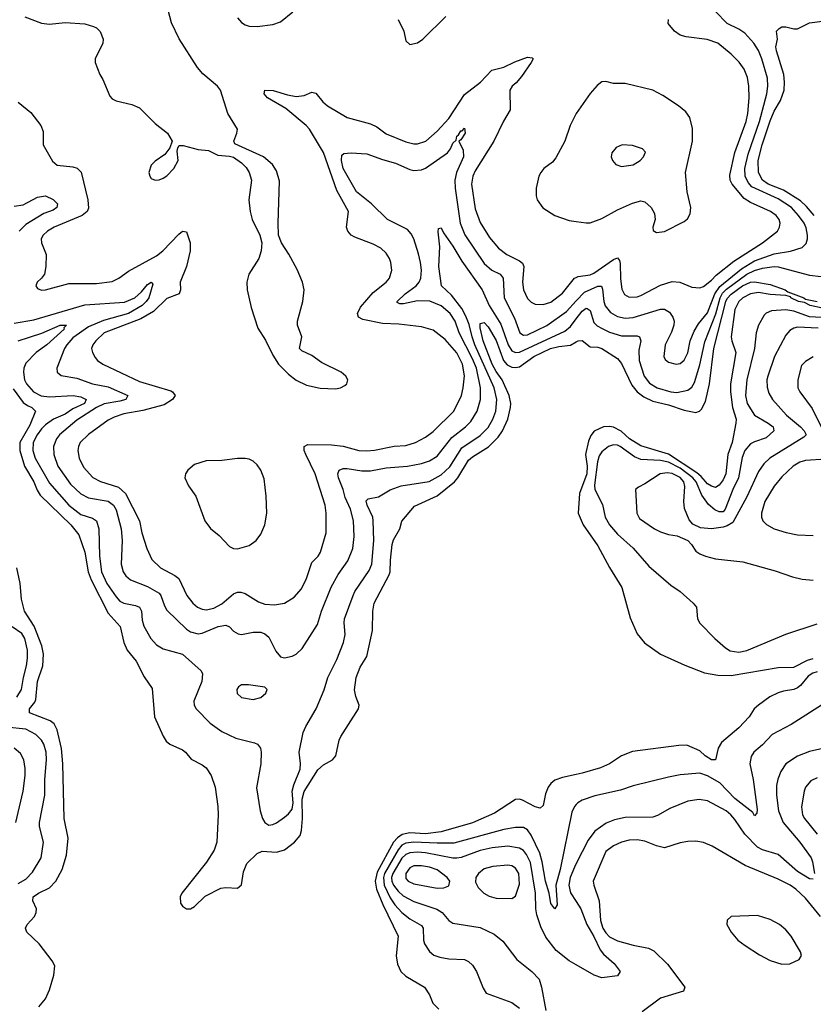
# Model space of a CAD drawing. Header units: inches. Extents: x 1173000 to 1307049, y 522583 to 678455.
# Tile 551 of 617: x 1217158 to 1221210, y 653502 to 658529. Entities that reach past the tile are written whole.
import ezdxf

# ---------------------------------------------------------------- set-up
doc = ezdxf.new("R2010")
doc.units = ezdxf.units.IN
doc.header["$MEASUREMENT"] = 0
doc.layers.add('B2615', color=7, linetype='Continuous')
doc.layers.add('B2625', color=7, linetype='Continuous')

msp = doc.modelspace()

# ---------------------------------------------------------------- linework, layer by layer
at = {"layer": 'B2615', "color": 5}
for points, elevation in [([(1217184, 658544), (1217270, 658511.1), (1217310, 658506.9), (1217390, 658514.5), (1217490, 658507.7), (1217535.3, 658495.3), (1217550, 658487.4), (1217568.5, 658468.5), (1217583.9, 658430), (1217582.2, 658410), (1217544.4, 658330), (1217544.4, 658310), (1217566.7, 658250), (1217583.2, 658223.2), (1217618.9, 658138.9), (1217630, 658125.3), (1217650, 658114.3), (1217730, 658096.9), (1217770, 658078.9), (1217850, 658000.2), (1217912.4, 657950), (1217937.3, 657910), (1217925.5, 657874.5), (1217898.9, 657841.1), (1217850, 657807.6), (1217830, 657786), (1217817.6, 657750), (1217822.4, 657730), (1217830, 657719.1), (1217850.4, 657710.4), (1217870, 657712.2), (1217890, 657720.3), (1217910, 657732.7), (1217945.1, 657770), (1217966.6, 657810), (1217962.7, 657857.3), (1217965.2, 657874.8), (1217973.2, 657886.8), (1217992.3, 657887.7), (1218070, 657866.5), (1218122.3, 657862.3), (1218170, 657838), (1218230, 657833), (1218250, 657827), (1218290, 657799.3), (1218314.1, 657774.1), (1218330.4, 657750), (1218341.3, 657710), (1218328.1, 657610), (1218335.2, 657550), (1218345.2, 657510), (1218384.6, 657430), (1218394.9, 657390), (1218391.6, 657350), (1218379.6, 657310), (1218328, 657230), (1218317.8, 657190), (1218319.8, 657150), (1218340.1, 657060.1), (1218373.8, 656953.8), (1218412.9, 656892.9), (1218450, 656816.4), (1218479.6, 656770), (1218530, 656719.5), (1218570, 656688.9), (1218623.1, 656663.1), (1218692.4, 656647.6), (1218770, 656645.3), (1218795.3, 656650), (1218818, 656662), (1218829, 656670), (1218833.2, 656690), (1218822.7, 656710), (1218799.3, 656730), (1218699.8, 656779.8), (1218650, 656815.4), (1218598.7, 656838.7), (1218586, 656850), (1218598.7, 656910), (1218575.8, 656970), (1218576.2, 656990), (1218604.4, 657090), (1218609.8, 657150), (1218601.8, 657190), (1218574.7, 657254.7), (1218532.9, 657332.9), (1218495.4, 657390), (1218479.7, 657430), (1218477.3, 657490), (1218484.4, 657704.4), (1218470, 657757.2), (1218449.4, 657790), (1218402.7, 657830), (1218256.2, 657896.2), (1218251.6, 657910), (1218267.4, 657950), (1218269.8, 657970), (1218221.6, 658050), (1218182.7, 658170), (1218168.2, 658190), (1218092.9, 658252.9), (1218065.8, 658285.8), (1217972.5, 658432.5), (1217933.5, 658513.5), (1217907.1, 658610)], 1120), ([(1218270, 658539.5), (1218290, 658515.6), (1218310, 658502.4), (1218330, 658496.5), (1218370, 658494.4), (1218450, 658505.5), (1218490, 658518.9), (1218552.6, 658570)], 1120), ([(1219090.4, 658530), (1219119.1, 658470), (1219130, 658421), (1219150, 658402), (1219190, 658410.5), (1219217, 658430), (1219334.6, 658545.4)], 1120), ([(1217150, 658108.8), (1217215.6, 658055.6), (1217267, 657990), (1217278, 657958), (1217278.2, 657890), (1217326.4, 657806.4), (1217350, 657787), (1217430, 657778.7), (1217452, 657772), (1217471.6, 657751.6), (1217506.1, 657610), (1217510, 657567.8), (1217502.2, 657550), (1217478, 657530), (1217334, 657470), (1217299.7, 657450), (1217277.6, 657430), (1217268.3, 657410), (1217269.2, 657390), (1217292.6, 657330), (1217291.1, 657268.9), (1217284.6, 657230), (1217270.2, 657209.8), (1217248.2, 657190), (1217240.5, 657170), (1217250, 657157.3), (1217269.2, 657149.2), (1217290, 657150.3), (1217410, 657181.8), (1217550, 657182.8), (1217630, 657193), (1217663.9, 657210), (1217714.5, 657245.5), (1217856.7, 657323.3), (1217889.1, 657350), (1217970, 657434.4), (1217990, 657448.9), (1218010, 657446.4), (1218028.5, 657390), (1218029.3, 657350), (1218010.7, 657270), (1217978.4, 657190), (1217979, 657150), (1217972.4, 657130), (1217910, 657106.3), (1217840.6, 657039.4), (1217777.3, 657002.7), (1217589.4, 656930), (1217546.4, 656890), (1217531.8, 656870), (1217525.4, 656850), (1217529.2, 656830), (1217543.8, 656803.8), (1217554.7, 656790), (1217582.3, 656770), (1217770, 656682.3), (1217930, 656634), (1217938, 656630), (1217952, 656610), (1217937.6, 656590), (1217896.7, 656563.3), (1217786.4, 656533.6), (1217690, 656517.1), (1217639.8, 656500.2), (1217610, 656484.1), (1217510, 656411.2), (1217467.8, 656370), (1217458.3, 656350), (1217455.1, 656330), (1217461.7, 656290), (1217484.1, 656244.1), (1217532.5, 656192.5), (1217571.3, 656171.3), (1217662.5, 656142.5), (1217698.3, 656110), (1217770.1, 655970.1), (1217782.5, 655910), (1217806.7, 655830), (1217833.4, 655773.4), (1217877.7, 655730), (1217951.1, 655691.1), (1217970, 655675.8), (1218012.3, 655590), (1218043, 655550), (1218066.2, 655530), (1218090, 655519.2), (1218110, 655516.8), (1218150, 655523.9), (1218190, 655546.9), (1218250, 655598.4), (1218270, 655606.1), (1218287, 655607), (1218310, 655600.2), (1218377.2, 655557.2), (1218410, 655544.7), (1218458.6, 655541.4), (1218510, 655550.2), (1218559.2, 655580.8), (1218596.2, 655623.8), (1218623.1, 655676.9), (1218650, 655758.7), (1218682.6, 655790), (1218694.8, 655810), (1218723.4, 655910), (1218722.9, 656010), (1218717.3, 656050), (1218666.8, 656210), (1218618.4, 656310), (1218610.7, 656330), (1218610, 656350.3), (1218630, 656360.6), (1218750, 656358.9), (1218810, 656352.2), (1218890, 656330.1), (1218930, 656327.5), (1218970, 656330.7), (1219070, 656352.3), (1219130, 656355.9), (1219179.7, 656370), (1219230, 656397.1), (1219270, 656426.3), (1219374.1, 656530), (1219413.3, 656610), (1219422.7, 656650), (1219428.6, 656711.4), (1219419.4, 656770), (1219390, 656827.9), (1219330, 656896.8), (1219270, 656944.4), (1219210, 656961.4), (1219094.7, 656974.7), (1219010, 656977.9), (1218910, 656998.4), (1218888.2, 657010), (1218883.4, 657030), (1218898.4, 657061.6), (1218963.7, 657136.3), (1219029.8, 657190), (1219046.4, 657210), (1219057.8, 657250), (1219053.6, 657290), (1219046.6, 657310), (1219030, 657336.9), (1219002.1, 657362.1), (1218963.1, 657383.1), (1218870, 657418.6), (1218851.1, 657430), (1218834, 657450), (1218826.2, 657470), (1218836.2, 657550), (1218776.7, 657656.7), (1218710, 657850.5), (1218638.1, 657970), (1218621.6, 657990), (1218516.8, 658076.8), (1218423.1, 658130), (1218407.1, 658150), (1218409.2, 658170), (1218451.5, 658168.5), (1218525.2, 658145.2), (1218570, 658137.2), (1218610, 658141.6), (1218650, 658159.7), (1218670, 658154.9), (1218705.8, 658110), (1218730, 658090.2), (1218830, 658030.3), (1218950, 657998), (1218981.5, 657981.5), (1219030, 657947), (1219130, 657906.2), (1219170, 657895.6), (1219190, 657896.3), (1219231.1, 657910), (1219290, 657959.7), (1219350, 658024.8), (1219430, 658147), (1219511.4, 658210), (1219568.4, 658271.6), (1219630, 658287.5), (1219685.5, 658314.5), (1219750, 658337.7), (1219775.4, 658335.4), (1219779.7, 658330), (1219770.1, 658310), (1219720, 658240), (1219693.5, 658206.5), (1219673, 658190), (1219660.9, 658170), (1219662, 658070), (1219628, 658012), (1219579.3, 657910), (1219482.9, 657757.1), (1219472.3, 657730), (1219465.4, 657690), (1219483.6, 657563.6), (1219510, 657493.8), (1219557.1, 657417.1), (1219603, 657363), (1219645.2, 657330), (1219710, 657298.9), (1219725.5, 657285.5), (1219732.3, 657270), (1219725.4, 657190), (1219730.1, 657150), (1219750, 657105.5), (1219770, 657087.2), (1219790, 657077.1), (1219830, 657074.6), (1219870, 657087.3), (1219930, 657133.7), (1219990.6, 657209.4), (1220000, 657213.5)], 1080), ([(1220000, 658050), (1219996, 658044), (1219969.2, 657990), (1219941.6, 657910), (1219896.2, 657823.8), (1219878, 657802), (1219834.4, 657770), (1219818.7, 657750), (1219808.9, 657730), (1219794.6, 657670), (1219794.6, 657630), (1219800.3, 657610), (1219829.2, 657569.2), (1219890, 657528.9), (1219963.7, 657503.7), (1220000, 657498.6)], 1120), ([(1217130, 656979.7), (1217230, 656996.4), (1217490, 657073.2), (1217692.6, 657087.4), (1217746.2, 657110), (1217779.6, 657140.4), (1217810, 657176.9), (1217829.7, 657190), (1217838.5, 657178.5), (1217816.8, 657110), (1217804.8, 657090), (1217783, 657070), (1217714.2, 657030), (1217585.7, 656994.3), (1217510, 656960.4), (1217430, 656904.4), (1217398.6, 656870), (1217386.8, 656850), (1217348, 656750), (1217350.3, 656730), (1217370, 656712.9), (1217450, 656698.7), (1217530.1, 656670.1), (1217610, 656655.6), (1217710.2, 656610), (1217699.7, 656590), (1217670, 656580.8), (1217590, 656568.3), (1217550.7, 656550), (1217450, 656484.6), (1217361.7, 656410), (1217345.9, 656390), (1217330.7, 656350), (1217332.3, 656310), (1217353.5, 656250), (1217417.4, 656157.4), (1217470, 656107.8), (1217510, 656087.7), (1217610, 656070.5), (1217637.1, 656050), (1217650, 656026.3), (1217676.8, 655930), (1217682.2, 655870), (1217676.3, 655750), (1217687, 655710), (1217700.7, 655690), (1217724.6, 655670), (1217810, 655635.3), (1217870, 655600.5), (1217879.2, 655590), (1217897, 655537), (1217910, 655513.8), (1218010, 655418), (1218030, 655403.5), (1218070, 655394.4), (1218090, 655397), (1218171.1, 655431.1), (1218210, 655438.2), (1218229.3, 655429.3), (1218250, 655407.6), (1218273, 655393), (1218290, 655390.2), (1218350, 655402), (1218390, 655402), (1218410, 655394.3), (1218430, 655375.8), (1218465.9, 655305.9), (1218490, 655276.3), (1218510.4, 655270.4), (1218550, 655279.5), (1218570, 655290.3), (1218600.8, 655319.2), (1218677.9, 655442.1), (1218698.3, 655510), (1218748.2, 655631.8), (1218784, 655696), (1218833.8, 655766.2), (1218859.5, 655830), (1218866.4, 655890), (1218861.8, 655970), (1218847.7, 656030), (1218819.5, 656090), (1218809.8, 656130.2), (1218786.2, 656190), (1218782.2, 656210), (1218788.6, 656230), (1218810, 656237.7), (1218830, 656238.1), (1218905.8, 656225.8), (1218950, 656226.5), (1219030, 656241.3), (1219138, 656250), (1219210, 656263.3), (1219250, 656276.8), (1219290, 656301.2), (1219364.1, 656395.9), (1219434.1, 656450), (1219461.9, 656478.1), (1219493.7, 656530), (1219511.7, 656590), (1219510.7, 656650), (1219489.7, 656750), (1219470, 656797.5), (1219401.8, 656930), (1219381.3, 656990), (1219355.9, 657030), (1219310, 657067.8), (1219251.5, 657091.5), (1219190, 657093.4), (1219118, 657078), (1219099.1, 657079.1), (1219085.9, 657085.9), (1219085.1, 657090), (1219125.6, 657130), (1219182.1, 657170), (1219198.1, 657190), (1219206.9, 657210), (1219209.9, 657250), (1219204.5, 657290), (1219194.7, 657334.7), (1219169.9, 657410), (1219156.7, 657436.7), (1219137.8, 657457.8), (1219035.4, 657510), (1218954.6, 657590), (1218877.3, 657650), (1218810.4, 657770), (1218801, 657810), (1218802.6, 657837.4), (1218813.8, 657846.2), (1218850, 657849.4), (1218930, 657845.2), (1219010, 657815.1), (1219076.8, 657796.8), (1219150, 657764.5), (1219170, 657759.9), (1219210, 657762.9), (1219230, 657771.4), (1219342.7, 657850), (1219357.4, 657870), (1219370, 657898.7), (1219386.4, 657913.6), (1219390, 657934.6), (1219398.8, 657941.2), (1219410, 657961.1), (1219417.7, 657962.3), (1219430, 657975.5), (1219433.2, 657950), (1219410, 657916.2), (1219400.7, 657910), (1219422.8, 657862.8), (1219423.6, 657830), (1219388.2, 657750), (1219380.1, 657710), (1219381.1, 657670), (1219407.8, 657490), (1219431.1, 657431.1), (1219530, 657283.8), (1219568.1, 657250), (1219611.3, 657230), (1219627.3, 657210), (1219632.2, 657110), (1219684.6, 657004.6), (1219712.3, 656930), (1219730, 656919.2), (1219750, 656920.1), (1219850, 656968.8), (1219950, 657040.1), (1220000, 657094)], 1060), ([(1217130, 657577.2), (1217175.6, 657584.4), (1217250, 657623.2), (1217290, 657629.2), (1217330, 657611.5), (1217351.2, 657590), (1217347.5, 657570), (1217330, 657556.3), (1217280.8, 657539.2), (1217190, 657483.5), (1217155.2, 657450)], 1060), ([(1217149.8, 656890), (1217272, 656928), (1217364.2, 656970), (1217396.4, 656970), (1217384.2, 656955.8), (1217384.7, 656950), (1217296.8, 656870), (1217242.5, 656830), (1217190, 656775.8), (1217179.3, 656750), (1217177.1, 656730), (1217183.6, 656690), (1217192.6, 656670), (1217228.9, 656630), (1217268.1, 656608.1), (1217310, 656604.2), (1217431, 656610), (1217470, 656603.1), (1217498.5, 656590), (1217488.6, 656570), (1217430, 656543.1), (1217390, 656515.5), (1217330.9, 656489.1), (1217290, 656461.1), (1217270, 656440.9), (1217247.1, 656410), (1217226.6, 656370), (1217225.6, 656330), (1217236.8, 656290), (1217310, 656162.6), (1217409.1, 656050), (1217470, 656002.7), (1217530, 655983.5), (1217550.2, 655970), (1217563, 655930), (1217565.8, 655790), (1217575.9, 655710), (1217603.4, 655650), (1217650, 655582), (1217670, 655561.2), (1217689.7, 655549.7), (1217750, 655538), (1217770, 655529), (1217779.5, 655510), (1217783.4, 655463.4), (1217792, 655432), (1217828, 655370), (1217856.8, 655336.8), (1217890, 655317.3), (1217990, 655289.1), (1218084.9, 655204.9), (1218091.3, 655190), (1218087.7, 655150), (1218047.9, 655050), (1218049.1, 655030), (1218059.1, 655010), (1218130, 654936.9), (1218190, 654894.7), (1218260.9, 654860.9), (1218357.5, 654837.5), (1218372.2, 654830), (1218387.4, 654810), (1218391.3, 654790), (1218389.3, 654730), (1218367.1, 654607.1), (1218386, 654490), (1218398.7, 654450), (1218410, 654430.3), (1218430, 654417.3), (1218450, 654420.2), (1218470, 654429.2), (1218510, 654457.8), (1218530, 654474), (1218550, 654498.9), (1218554.2, 654530), (1218549.9, 654590), (1218557.2, 654622.8), (1218590, 654702.8), (1218591.6, 654731.6), (1218584.4, 654790), (1218606, 654890), (1218618.9, 654921.1), (1218672.5, 655010), (1218712.2, 655107.8), (1218730.8, 655170), (1218777.7, 655262.3), (1218812, 655350), (1218819.5, 655390), (1218814, 655450), (1218816.2, 655470), (1218861.4, 655590), (1218870, 655610.2), (1218942.4, 655717.6), (1218956.4, 655750), (1218966.9, 655870), (1218963.6, 655970), (1218960.7, 655990), (1218932.8, 656050), (1218927.3, 656072.7), (1218936.8, 656083.2), (1218990, 656093.2), (1219050, 656128.7), (1219106.3, 656150), (1219248, 656172), (1219310, 656206.1), (1219354.3, 656245.7), (1219416, 656344), (1219510, 656407), (1219550, 656446.8), (1219574.6, 656490), (1219588.7, 656530), (1219594.1, 656590), (1219581.4, 656650), (1219482.2, 656870), (1219467.6, 656910), (1219453, 656973), (1219436.1, 657016.1), (1219415.2, 657055.2), (1219362.2, 657122.2), (1219311, 657171), (1219298.3, 657270), (1219303.2, 657370), (1219294.5, 657445.5), (1219296.4, 657463.6), (1219310, 657467.3), (1219321.7, 657441.7), (1219370, 657373.2), (1219416.2, 657296.2), (1219519.2, 657150), (1219555.1, 657070), (1219615.2, 656975.2), (1219652.8, 656870), (1219670, 656839.1), (1219690, 656829.7), (1219710, 656832), (1219941.5, 656938.5), (1219970, 656962.4), (1220000, 657001.6)], 1040), ([(1217124.6, 656644.6), (1217175.6, 656575.6), (1217198.7, 656558.7), (1217220.3, 656550), (1217238.6, 656530), (1217210, 656459.3), (1217159.6, 656370), (1217158.8, 656330), (1217182.4, 656250), (1217229.7, 656170), (1217246.8, 656126.8), (1217262.3, 656102.3), (1217419.1, 655950), (1217459.6, 655899.6), (1217490.6, 655810.6), (1217507.5, 655710), (1217522.6, 655670), (1217610, 655498.9), (1217671, 655431), (1217690.6, 655350), (1217707, 655310), (1217753.3, 655253.3), (1217794.1, 655174.1), (1217835.2, 655115.2), (1217846.8, 654970), (1217890, 654870.4), (1217906.3, 654846.3), (1217924.4, 654830), (1217990, 654801.1), (1218004.4, 654790), (1218033.3, 654753.3), (1218090, 654724.9), (1218110, 654710.3), (1218135.2, 654670), (1218156.1, 654610), (1218170, 654512), (1218172, 654470), (1218165.4, 654330), (1218150.8, 654289.2), (1218112, 654228), (1217985.5, 654070), (1217977.4, 654050), (1217979, 654019), (1217990, 654003), (1218010, 653989.1), (1218030, 653989.1), (1218050, 654000.9), (1218105.9, 654054.1), (1218185, 654095), (1218210, 654099.3), (1218270, 654095.5), (1218290, 654112), (1218301.6, 654178.4), (1218318.3, 654221.7), (1218370, 654272.8), (1218396.3, 654283.7), (1218470, 654278.6), (1218510, 654290.1), (1218560.5, 654330), (1218590, 654364.3), (1218596.7, 654390), (1218601.7, 654450), (1218601.2, 654550), (1218610.6, 654589.4), (1218681.2, 654698.8), (1218710, 654724.2), (1218755.2, 654750), (1218772.2, 654770), (1218789, 654850), (1218797.7, 654870), (1218888.5, 655011.5), (1218890.8, 655030), (1218874.3, 655074.3), (1218867.8, 655107.8), (1218876.3, 655170), (1218896.9, 655223.1), (1218930, 655277.7), (1218959.5, 655410), (1218961.5, 655510), (1218968.3, 655550), (1219045.2, 655694.8), (1219049.9, 655710.1), (1219050.9, 655770), (1219059.3, 655850), (1219067, 655873), (1219099.8, 655930), (1219110, 655968.4), (1219174.2, 656045.8), (1219290, 656098.3), (1219378.1, 656170), (1219395.2, 656190), (1219450, 656279.6), (1219470, 656297.4), (1219551.1, 656348.9), (1219601.7, 656398.3), (1219623.3, 656430), (1219650.3, 656490), (1219664.3, 656550), (1219665, 656570), (1219656.5, 656610), (1219621.2, 656690), (1219590, 656733.2), (1219570, 656770.6), (1219524.6, 656890), (1219510, 656956), (1219510, 656978.4), (1219530, 656983.2), (1219550, 656960.5), (1219591.5, 656891.5), (1219628.5, 656788.5), (1219646.9, 656766.9), (1219670, 656755.2), (1219690, 656752.7), (1219710, 656757.1), (1219782.6, 656810), (1219867.4, 656850), (1219910, 656861.1), (1219970, 656866.8), (1220000, 656884.3)], 1020), ([(1217256.2, 653490), (1217290, 653530.4), (1217310, 653576.3), (1217332.9, 653650), (1217338, 653698), (1217324.2, 653724.2), (1217258.2, 653810), (1217194.8, 653870), (1217187.6, 653890), (1217196.4, 653910), (1217234.5, 653950), (1217243.2, 653970), (1217244.5, 653990), (1217225.3, 654030), (1217226.4, 654050), (1217254.3, 654070), (1217310, 654097), (1217342.1, 654130), (1217375.9, 654190), (1217396.8, 654263.2), (1217405.2, 654350), (1217385.9, 654450), (1217377.7, 654730), (1217371, 654809), (1217350, 654902.7), (1217334.2, 654934.2), (1217313.8, 654950), (1217208.4, 654990), (1217208.9, 655010), (1217235.4, 655044.6), (1217241, 655059), (1217249.9, 655150), (1217276.2, 655230), (1217279.3, 655290), (1217272, 655332), (1217232.4, 655432.4), (1217183.6, 655510), (1217167.8, 655570), (1217161.1, 655650), (1217143, 655730)], 1020), ([(1217144.5, 655070), (1217167.9, 655110), (1217177.3, 655170), (1217192.9, 655230), (1217198.2, 655270), (1217197.3, 655310), (1217183.7, 655370), (1217170, 655394.9), (1217119.4, 655430)], 1040), ([(1217150, 654118.8), (1217190, 654141.5), (1217222.9, 654177.1), (1217267.7, 654250), (1217279.5, 654330), (1217259.2, 654410), (1217259.2, 654430), (1217286.9, 654570), (1217286.1, 654650), (1217295.2, 654750), (1217293.6, 654790), (1217282.1, 654830), (1217269.9, 654850), (1217240.2, 654880.2), (1217190, 654906.9), (1217090, 654916.8)], 1040), ([(1217138.3, 654430), (1217176.5, 654590), (1217186.9, 654670), (1217186.9, 654706.9), (1217179.5, 654750), (1217162.1, 654782.1), (1217129.9, 654809.9)], 1060), ([(1220000, 654676.1), (1219930, 654660.8), (1219890, 654646.5), (1219870.1, 654629.9), (1219856.8, 654610), (1219843.4, 654576.6), (1219830, 654517.2), (1219816.2, 654503.8), (1219790, 654509.8), (1219725, 654545), (1219710, 654549.9), (1219690, 654548.4), (1219581.9, 654478.1), (1219470, 654427.8), (1219310, 654382), (1219230, 654372.4), (1219150, 654377.8), (1219111.5, 654368.5), (1219087.1, 654352.9), (1219066.4, 654330), (1218983.8, 654176.2), (1218973.4, 654130), (1218979.2, 654090), (1219011.8, 654011.8), (1219090.1, 653850), (1219080.1, 653750), (1219087.7, 653707.7), (1219103.8, 653670), (1219130, 653645.6), (1219225.5, 653590), (1219251, 653551), (1219267.7, 653507.7), (1219298.1, 653478.1)], 1020), ([(1220000, 654522.8), (1219990, 654512.8), (1219976.3, 654483.7), (1219917.9, 654190), (1219894.9, 654110), (1219901.5, 654010), (1219890, 653989.4), (1219870, 654017), (1219861.9, 654070), (1219842.4, 654130), (1219826.2, 654230), (1219813.3, 654273.3), (1219770, 654365.8), (1219750, 654392.3), (1219730, 654404.1), (1219690, 654404.7), (1219630, 654395), (1219374.4, 654325.6), (1219290, 654324.4), (1219170, 654330.7), (1219130, 654324.8), (1219110, 654313.8), (1219090.1, 654290), (1219020.2, 654170), (1219015.2, 654150), (1219019.2, 654110), (1219050, 654046.2), (1219073.3, 654010), (1219110, 653971), (1219150, 653937.9), (1219210, 653903.9), (1219218.3, 653890), (1219219.1, 653830), (1219224.3, 653810), (1219251, 653771), (1219273.1, 653753.1), (1219302.6, 653742.6), (1219350, 653734.2), (1219430, 653730.2), (1219450, 653720.9), (1219470, 653702), (1219490, 653670.4), (1219523.9, 653583.9), (1219539.2, 653559.2), (1219670, 653510.7), (1219710, 653482.6)], 1040), ([(1220000, 653703.2), (1219964.1, 653724.1), (1219897.1, 653777.1), (1219844.2, 653844.2), (1219818.1, 653898.1), (1219798.1, 653958.1), (1219793.1, 653990), (1219791.3, 654070), (1219765.6, 654225.6), (1219746.5, 654266.5), (1219730, 654286.6), (1219710, 654299.4), (1219650, 654309.9), (1219570, 654300.3), (1219510, 654287.9), (1219411.8, 654251.8), (1219390, 654248.2), (1219370, 654248.3), (1219230, 654275.6), (1219190, 654279.3), (1219150, 654276), (1219130, 654267), (1219110, 654247.5), (1219063, 654170), (1219057.2, 654150), (1219058.3, 654130), (1219066.3, 654110), (1219090, 654078.9), (1219115.2, 654055.2), (1219170, 654026.4), (1219287.9, 653987.9), (1219314.4, 653970), (1219350, 653930.3), (1219370, 653916.9), (1219510, 653893.5), (1219580.6, 653860.6), (1219624.2, 653824.2), (1219697.1, 653730), (1219772.7, 653670), (1219810.2, 653630.2), (1219822, 653590), (1219844.5, 653470)], 1060), ([(1220000, 654221.4), (1219990, 654201.8), (1219968.1, 654150), (1219961, 654110), (1219970.9, 654070.9), (1220000, 654026.3)], 1060)]:
    msp.add_lwpolyline(points, dxfattribs=dict(at, elevation=elevation))
for points, elevation in [([(1218269.7, 656289.7), (1218190, 656278.2), (1218110, 656276.4), (1218050, 656258.9), (1218016.4, 656230), (1218004.9, 656210), (1218002, 656190), (1218020.3, 656150), (1218056.8, 656096.8), (1218103.6, 655970), (1218132.2, 655932.2), (1218175.9, 655895.9), (1218230, 655840.2), (1218250, 655830.2), (1218270, 655827.3), (1218330, 655844), (1218365.6, 655870), (1218390, 655903), (1218410, 655950.7), (1218420.7, 656010), (1218416.6, 656096.6), (1218405.7, 656185.7), (1218390, 656229.4), (1218370, 656256.9), (1218350, 656274.7), (1218330, 656285.1), (1218310, 656288.3)], 1120), ([(1218290, 655133), (1218276.1, 655123.9), (1218266.7, 655110), (1218269, 655089), (1218290, 655068.5), (1218350, 655058.4), (1218390, 655068.4), (1218415.1, 655090), (1218422, 655110), (1218410, 655122), (1218327.1, 655132.9)], 1060), ([(1219210, 654209.3), (1219170, 654209.1), (1219150, 654199.1), (1219129.6, 654170), (1219130, 654145.2), (1219142.2, 654130), (1219170, 654116.8), (1219290, 654095.7), (1219323.2, 654096.8), (1219350, 654107.2), (1219353.7, 654130), (1219340.9, 654150), (1219290, 654188.2), (1219250, 654201.6)], 1080), ([(1219650, 654212.5), (1219573.6, 654206.4), (1219530, 654193.7), (1219500.2, 654170), (1219487.7, 654150), (1219485.2, 654125.2), (1219498.6, 654098.6), (1219528.5, 654070), (1219554.8, 654054.8), (1219590, 654043.5), (1219670, 654042.4), (1219690, 654054), (1219710, 654116), (1219706.7, 654170), (1219690, 654197.3), (1219670, 654208.3)], 1080)]:
    msp.add_lwpolyline(points, close=True, dxfattribs=dict(at, elevation=elevation))
at = {"layer": 'B2625', "color": 5}
for points, elevation in [([(1220000, 657094), (1220041.4, 657138.6), (1220110, 657169), (1220128.5, 657168.5), (1220133.7, 657153.7), (1220139.7, 657090), (1220147.7, 657067.7), (1220174.6, 657034.6), (1220210, 657013.4), (1220250, 657005.3), (1220290, 657009.6), (1220430, 657051.3), (1220450.7, 657050.7), (1220475.7, 657035.7), (1220493.5, 657010), (1220499, 656990), (1220498.2, 656970), (1220486.7, 656933.3), (1220453.6, 656870), (1220446, 656810), (1220454.2, 656794.2), (1220470, 656780.3), (1220510, 656770.3), (1220530, 656774.6), (1220550, 656791.6), (1220570, 656828.8), (1220581.3, 656890), (1220601, 656939), (1220623.4, 656976.6), (1220670, 657032.9), (1220706.8, 657130), (1220732.1, 657167.9), (1220842.5, 657257.5), (1220910, 657297.5), (1221010, 657334.2), (1221093, 657347), (1221153.9, 657366.1), (1221172.7, 657387.3), (1221180.2, 657410), (1221181, 657430), (1221173.1, 657466.9), (1221162.9, 657490), (1221134.9, 657530), (1221097.8, 657570), (1221030, 657615), (1220896.5, 657676.5), (1220878.1, 657698.1), (1220861.6, 657730), (1220859.8, 657770), (1220877.3, 657842.7), (1220934.7, 658010), (1220972.4, 658150), (1220977.9, 658190), (1220975.4, 658230), (1220947, 658330), (1220930, 658371.6), (1220906, 658410), (1220860.6, 658460.6), (1220830, 658481.6), (1220769.9, 658509.9), (1220710, 658571.8)], 1060), ([(1221214, 657530), (1221175.6, 657575.6), (1221144, 657604), (1221058.2, 657658.2), (1220979.5, 657690), (1220950.5, 657710), (1220929.5, 657750), (1220928.1, 657810), (1220949.3, 657890), (1220990, 658012.3), (1221010, 658061.6), (1221042.6, 658117.4), (1221060.4, 658170), (1221063.4, 658210), (1221060.2, 658250), (1221021.2, 658370), (1221019.1, 658390), (1221026.6, 658430), (1221021.8, 658470), (1221034.9, 658485.1), (1221050, 658492.6), (1221070, 658493.2), (1221110, 658482.6), (1221130, 658482.4), (1221190, 658514), (1221390, 658538.8)], 1040), ([(1220000, 657213.5), (1220010, 657217.9), (1220070, 657226.9), (1220090, 657235.8), (1220190, 657304.8), (1220210, 657312.7), (1220220.3, 657300.3), (1220224.7, 657284.7), (1220226.3, 657206.3), (1220232.8, 657152.8), (1220246.3, 657126.3), (1220270, 657112.9), (1220310, 657115), (1220330, 657121.4), (1220430, 657173.5), (1220490, 657192.2), (1220528.8, 657188.8), (1220590, 657163.2), (1220630, 657161.1), (1220650, 657166.5), (1220690, 657198.9), (1220714.2, 657225.8), (1220804, 657296), (1220950.6, 657390), (1221027.4, 657450), (1221037.8, 657470), (1221040.7, 657490), (1221035, 657510), (1221020.7, 657530), (1220992.1, 657550), (1220890, 657596.2), (1220857.2, 657617.2), (1220796.1, 657690), (1220785.5, 657710), (1220783.8, 657736.2), (1220809.2, 657850.8), (1220866.6, 658010), (1220875.1, 658050), (1220882.2, 658130), (1220881.1, 658190), (1220874, 658234), (1220856.7, 658276.7), (1220831.7, 658311.7), (1220790, 658353.8), (1220723.1, 658410), (1220668.6, 658428.6), (1220561.7, 658441.7), (1220529.9, 658449.9), (1220500.5, 658470), (1220468.5, 658510), (1220471, 658530)], 1080), ([(1220000, 657498.6), (1220050, 657491.5), (1220070, 657492.7), (1220130, 657514.2), (1220210, 657559.3), (1220286.9, 657593.1), (1220330, 657604.1), (1220350, 657600.2), (1220382, 657570), (1220399.7, 657539.7), (1220402.2, 657510), (1220390.2, 657470), (1220392.9, 657452.9), (1220410, 657443.2), (1220450, 657447.8), (1220550, 657499), (1220567.4, 657512.6), (1220581.8, 657538.2), (1220584.8, 657570), (1220566.1, 657650), (1220557.3, 657750), (1220593.4, 657910), (1220593.6, 657973.6), (1220579.3, 658030), (1220558.3, 658058.3), (1220521.3, 658090), (1220441.9, 658141.9), (1220390, 658169.8), (1220250, 658203.5), (1220190, 658204), (1220150, 658214.3), (1220130, 658211.5), (1220106.5, 658193.5), (1220070, 658153), (1220000, 658050)], 1120), ([(1220000, 657001.6), (1220030, 657040.8), (1220050, 657055.7), (1220055.1, 657055.1), (1220070, 657045.2), (1220090, 656983.7), (1220107, 656967), (1220132, 656952), (1220170, 656934.1), (1220230, 656915.3), (1220310, 656915), (1220322.4, 656910), (1220330.1, 656890.1), (1220318.8, 656841.2), (1220321.5, 656790), (1220345.9, 656710), (1220374.3, 656674.3), (1220413.1, 656650), (1220482, 656630), (1220513.5, 656626.5), (1220570, 656638.4), (1220590, 656653.5), (1220602.9, 656677.1), (1220630, 656767.6), (1220656.1, 656883.9), (1220712.6, 657027.4), (1220734.7, 657110), (1220747.1, 657132.9), (1220766.8, 657153.2), (1220870, 657230.3), (1220910, 657249.5), (1220950, 657259.9), (1221009.3, 657269.3), (1221030, 657268.1), (1221190, 657225.5), (1221250, 657218.4)], 1040), ([(1220000, 656884.3), (1220010, 656890.2), (1220030, 656891.1), (1220070, 656859.3), (1220110, 656857.3), (1220130, 656850.8), (1220210, 656798.8), (1220230, 656774), (1220284, 656664), (1220311, 656630), (1220343.9, 656603.9), (1220390, 656582), (1220470, 656563.3), (1220550, 656536.2), (1220610, 656524.4), (1220629.4, 656530.6), (1220639.5, 656540.5), (1220659.5, 656580.5), (1220679.9, 656670), (1220701.9, 656850), (1220764.2, 657090), (1220770, 657105.1), (1220790, 657127.3), (1220848.3, 657170), (1220890, 657189.6), (1220910, 657191.4), (1220990, 657177.5), (1221066.7, 657150), (1221080.5, 657140.5), (1221162, 657110), (1221170, 657102.6), (1221230, 657090.1)], 1020), ([(1221257, 657057), (1221194.3, 657070), (1221165.6, 657085.6), (1221134.5, 657090), (1221094.7, 657110), (1221094, 657114), (1221070, 657121.8), (1220990, 657125.7), (1220930, 657137.1), (1220890, 657129.4), (1220850, 657109.3), (1220829.1, 657090.9), (1220809.7, 657050.3), (1220791.2, 656910), (1220793.3, 656890), (1220815.1, 656830), (1220787.4, 656670), (1220786.6, 656630), (1220797.6, 656550), (1220815.8, 656490), (1220815.2, 656470), (1220795.4, 656370), (1220773.8, 656310), (1220762.9, 656210), (1220750, 656179.8), (1220730, 656152.4), (1220710, 656141.5), (1220690, 656146.8), (1220670, 656159.9), (1220637.6, 656197.6), (1220615.4, 656215.4), (1220470, 656310.8), (1220330, 656353.3), (1220271.6, 656390), (1220228.6, 656428.6), (1220190, 656448.7), (1220170, 656452.6), (1220138.4, 656450), (1220091.2, 656428.8), (1220073.4, 656406.6), (1220061.8, 656378.2), (1220046.7, 656310), (1220055, 656250), (1220054.1, 656210), (1220016.6, 656110), (1220008.7, 656010), (1220035.1, 655950), (1220110, 655842.2), (1220170, 655731.6), (1220233.2, 655630), (1220274.7, 655474.7), (1220310, 655394), (1220347.7, 655347.7), (1220430.2, 655290.2), (1220553.2, 655233.2), (1220655.1, 655195.1), (1220722.9, 655182.9), (1220790, 655180.6), (1221030, 655221.3), (1221110, 655223.6), (1221181, 655259), (1221210, 655268.5)], 1020), ([(1221251.5, 657008.5), (1221190, 657012.5), (1221110, 657040.6), (1221070, 657048.6), (1220996.5, 657043.5), (1220970, 657031.4), (1220959.8, 657020.2), (1220930.1, 656970), (1220917.6, 656930), (1220909.6, 656850), (1220871.4, 656690), (1220863.4, 656610), (1220871.6, 656570), (1220910, 656510.1), (1220979.4, 656470), (1221005.1, 656450), (1221008.6, 656430), (1220970, 656394.7), (1220910, 656374.5), (1220890, 656363), (1220860.9, 656330), (1220846.8, 656293.2), (1220827.4, 656190), (1220798.8, 656130), (1220760.6, 656030), (1220750, 656016.9), (1220730, 656016.9), (1220707.4, 656027.4), (1220674.7, 656054.7), (1220641.1, 656101.1), (1220611.4, 656170), (1220595.5, 656190), (1220530, 656239.1), (1220470, 656270.9), (1220430, 656278.7), (1220330, 656283.5), (1220297.9, 656297.9), (1220223.7, 656350), (1220210, 656356.9), (1220190, 656358.4), (1220163.6, 656350), (1220130, 656323.4), (1220116.8, 656303.2), (1220107.7, 656272.3), (1220093.2, 656153.2), (1220094.5, 656130), (1220133.7, 656053.7), (1220147.5, 655990), (1220170.1, 655950.1), (1220210, 655903.2), (1220290, 655831.3), (1220370, 655738.9), (1220482.9, 655642.9), (1220530.3, 655610), (1220596.9, 655550), (1220613.6, 655530), (1220618.9, 655470), (1220630, 655447.7), (1220706.4, 655370), (1220761.6, 655321.6), (1220786.3, 655306.3), (1220830, 655299.3), (1220870, 655308.5), (1221070, 655392.2), (1221230, 655445)], 1040), ([(1221234.6, 656954.6), (1221130, 656959.5), (1221110, 656954.2), (1221090, 656942), (1221070, 656918.9), (1221011.6, 656810), (1220978, 656710), (1220973.3, 656690), (1220973.8, 656653.8), (1220982.2, 656622.2), (1221001.1, 656590), (1221072.9, 656510), (1221144.1, 656450), (1221163, 656430), (1221173.7, 656410), (1221162.1, 656397.9), (1220987.2, 656290), (1220957.5, 656262.5), (1220930, 656222), (1220870, 656092.9), (1220798.6, 655961.4), (1220770, 655944.3), (1220750, 655938.4), (1220690, 655929.8), (1220634.6, 655934.5), (1220594.3, 655954.3), (1220575.7, 655975.7), (1220552.8, 656032.8), (1220548.6, 656070), (1220554.3, 656145.7), (1220549.3, 656170), (1220530, 656191.7), (1220490, 656212), (1220464, 656216), (1220428.9, 656210), (1220350, 656158.7), (1220316.9, 656143.1), (1220302.4, 656130), (1220309.2, 656010), (1220323.1, 655983.1), (1220399.5, 655930), (1220430, 655914.7), (1220470, 655900.8), (1220514.4, 655894.4), (1220570, 655870.3), (1220588.7, 655850), (1220610, 655815.5), (1220630, 655802.6), (1220658.8, 655790), (1220710, 655776.5), (1220850, 655762), (1221015.4, 655715.4), (1221104.5, 655684.5), (1221152.8, 655672.8), (1221210, 655666.9)], 1060), ([(1221210, 656807.9), (1221170, 656784.1), (1221150, 656763.6), (1221130.2, 656690), (1221131, 656650), (1221140.6, 656630), (1221203.9, 656543.9), (1221259.6, 656430)], 1080), ([(1221274.4, 656285.6), (1221170, 656279.1), (1221141.1, 656270), (1221107.5, 656250), (1221050, 656195.7), (1221010, 656147), (1220962.5, 656070), (1220945.4, 656010), (1220945.3, 655990), (1220952.2, 655970), (1220971.8, 655951.8), (1221010, 655929.3), (1221070.8, 655910.8), (1221130, 655899.7), (1221210, 655896)], 1080), ([(1221230, 655199.6), (1221207.2, 655192.8), (1221183.3, 655176.7), (1221145.1, 655130), (1221130, 655117.9), (1221110, 655108.8), (1221058.4, 655101.6), (1221030, 655091.7), (1220988.1, 655071.9), (1220930.2, 655030), (1220907.9, 655010), (1220882.4, 654970), (1220830, 654913.1), (1220742, 654838), (1220724.2, 654810), (1220710, 654749.7), (1220690, 654749.9), (1220658.4, 654770), (1220630, 654796.5), (1220564.9, 654824.9), (1220523.7, 654823.7), (1220287.3, 654792.7), (1220230.3, 654770), (1220170.1, 654729.9), (1220123.8, 654710), (1220030, 654682.6), (1220000, 654676.1)], 1020), ([(1221270, 655040.9), (1221097.6, 654930), (1221000.6, 654879.4), (1220950, 654826.6), (1220905.5, 654790), (1220892.7, 654767.3), (1220886.2, 654730), (1220903.3, 654650), (1220923.6, 654496.4), (1220921.7, 654478.3), (1220910, 654464.7), (1220900.9, 654480.9), (1220810, 654552.5), (1220732.1, 654632.1), (1220670, 654668.1), (1220630, 654681.8), (1220530, 654673.7), (1220470, 654662.4), (1220290, 654617.1), (1220225.2, 654594.8), (1220094, 654566), (1220030, 654543.8), (1220007.2, 654530), (1220000, 654522.8)], 1040), ([(1221290, 654814.8), (1221190, 654793.3), (1221130, 654769.2), (1221069.1, 654730), (1221044.2, 654690), (1221028.3, 654651.8), (1221021.4, 654618.6), (1221021.4, 654570), (1221032.9, 654490), (1221056.1, 654430), (1221141.8, 654330), (1221198.8, 654250), (1221206, 654230), (1221215.2, 654170)], 1060), ([(1221230, 654658.7), (1221196.9, 654643.1), (1221170, 654611.3), (1221163.2, 654590), (1221149.6, 654510.5), (1221154, 654470), (1221164.8, 654450), (1221230, 654370.2)], 1080), ([(1221210, 654140.7), (1221190, 654143.1), (1221130, 654180.2), (1221030, 654266.6), (1220950.2, 654290.2), (1220924.7, 654304.7), (1220860.4, 654370), (1220810, 654445.6), (1220788.8, 654470), (1220764.4, 654490), (1220670, 654541.8), (1220627.4, 654547.4), (1220570, 654539.8), (1220478.3, 654501.7), (1220413.9, 654466.1), (1220390, 654458.3), (1220250, 654456.5), (1220195.2, 654444.8), (1220153, 654427), (1220094.6, 654385.4), (1220060.4, 654339.6), (1220000, 654221.4)], 1060), ([(1221246.2, 653950), (1221170, 654043.2), (1221120.2, 654090), (1221091.6, 654110), (1221030, 654141.4), (1220862.6, 654210), (1220693.6, 654310), (1220650, 654327.7), (1220610, 654334.6), (1220570, 654332.9), (1220530, 654326), (1220450, 654301.5), (1220410, 654310.6), (1220350, 654334.9), (1220310, 654341.3), (1220270, 654340.7), (1220230.3, 654330), (1220190, 654311.9), (1220150, 654283.1), (1220086.3, 654130), (1220089, 654110), (1220115.9, 654030), (1220122.9, 653930), (1220135.5, 653890), (1220150, 653866.5), (1220170, 653846.6), (1220210, 653825.4), (1220290, 653803.9), (1220369.4, 653789.4), (1220395.7, 653775.7), (1220466.2, 653706.2), (1220553.7, 653590), (1220547.3, 653570), (1220430, 653533.2), (1220336.7, 653463.3)], 1080), ([(1220000, 654026.3), (1220023.6, 653990), (1220053.9, 653910), (1220090, 653847.9), (1220121, 653781), (1220138.8, 653758.8), (1220193.4, 653710), (1220223.7, 653670), (1220210, 653647.3), (1220130, 653637.5), (1220091.3, 653650), (1220000, 653703.2)], 1060)]:
    msp.add_lwpolyline(points, dxfattribs=dict(at, elevation=elevation))
for points, elevation in [([(1220234, 657890), (1220203.4, 657876.6), (1220180.7, 657850), (1220177.3, 657830), (1220184, 657810), (1220201, 657790), (1220230, 657780.5), (1220290, 657788.7), (1220326, 657810), (1220342.7, 657830), (1220352.9, 657852.9), (1220338, 657870), (1220286.3, 657886.3)], 1140), ([(1220925.3, 653954.7), (1220790, 653950.9), (1220770, 653932.3), (1220769, 653910), (1220790.3, 653870), (1220825.3, 653830), (1220861.5, 653801.5), (1220934.5, 653754.5), (1220990, 653725.6), (1221050, 653707.3), (1221090, 653708), (1221137.2, 653730), (1221149.4, 653750.6), (1221144.2, 653770), (1221096.8, 653850), (1221070, 653882.5), (1221036.8, 653910), (1220990, 653935.8)], 1120)]:
    msp.add_lwpolyline(points, close=True, dxfattribs=dict(at, elevation=elevation))

doc.saveas('drawing.dxf')
